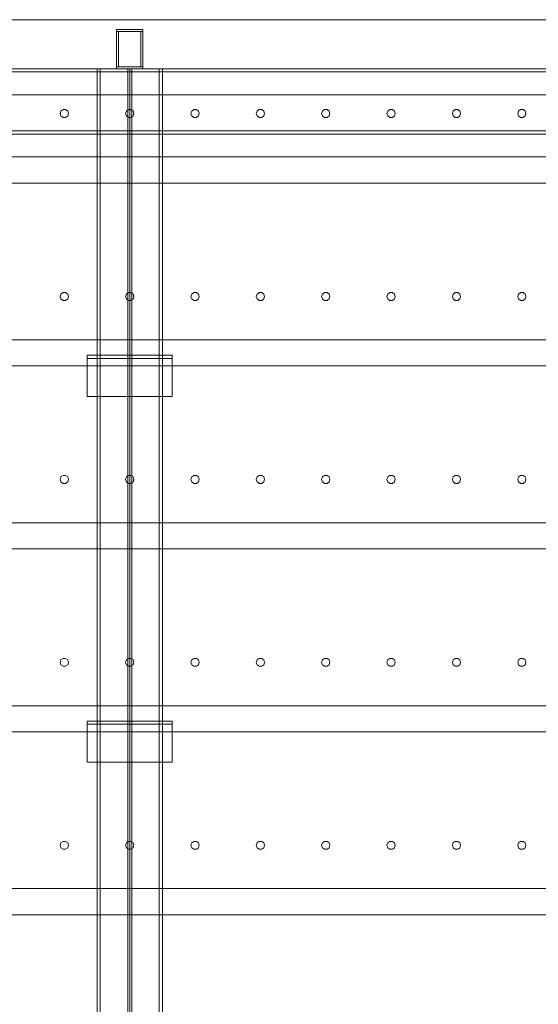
# Model space of a CAD drawing. Header units: millimetres. Extents: x -2233 to 65662, y -50530 to 6847.
# Tile 729 of 802: x 52293 to 53086, y 1493 to 3000. Entities that reach past the tile are written whole.
import ezdxf

# ---------------------------------------------------------------- set-up
doc = ezdxf.new("R2010")
doc.units = ezdxf.units.MM
doc.layers.add('lateral_secador', color=7, linetype='Continuous', lineweight=0)

msp = doc.modelspace()

# ---------------------------------------------------------------- linework, layer by layer
at = {"layer": 'lateral_secador'}
for p, q in [((52211.134, 3000), (53211.134, 3000)), ((52441.134, 2985), (52481.134, 2985)), ((52441.134, 2985), (52441.134, 2982)), ((52481.134, 2982), (52481.134, 2985)), ((52441.134, 2982), (52481.134, 2982)), ((52441.134, 2982), (52444.134, 2982)), ((52441.134, 2982), (52441.134, 2928)), ((52444.134, 2928), (52444.134, 2982)), ((52478.134, 2982), (52481.134, 2982)), ((52478.134, 2982), (52478.134, 2928)), ((52481.134, 2928), (52481.134, 2982)), ((40461.134, 2925), (60461.134, 2925)), ((51461.134, 2925), (52461.134, 2925)), ((52211.134, 2925), (53211.134, 2925)), ((52411.134, 2925), (52511.134, 2925)), ((52411.134, 2925), (52411.134, 20)), ((52411.134, 2925), (52416.134, 2925)), ((52416.134, 20), (52416.134, 2925)), ((52441.134, 2928), (52481.134, 2928)), ((52441.134, 2928), (52441.134, 2925)), ((52441.134, 2928), (52444.134, 2928)), ((52441.134, 2925), (52481.134, 2925)), ((52458.134, 2925), (52464.134, 2925)), ((52458.134, 2925), (52458.134, 60)), ((52461.134, 0), (52461.134, 2925)), ((52461.134, 2925), (53461.134, 2925)), ((52464.134, 60), (52464.134, 2925)), ((52478.134, 2928), (52481.134, 2928)), ((52481.134, 2925), (52481.134, 2928)), ((52506.134, 2925), (52511.134, 2925)), ((52506.134, 2925), (52506.134, 20)), ((52511.134, 20), (52511.134, 2925)), ((40461.134, 2920), (60461.134, 2920)), ((40461.134, 2885), (60461.134, 2885)), ((52355.997, 2860.082), (52354.784, 2856.35)), ((52354.784, 2856.35), (52355.997, 2852.618)), ((52359.172, 2862.389), (52355.997, 2860.082)), ((52355.997, 2852.618), (52359.172, 2850.311)), ((52363.096, 2862.389), (52359.172, 2862.389)), ((52359.172, 2850.311), (52363.096, 2850.311)), ((52366.271, 2860.082), (52363.096, 2862.389)), ((52363.096, 2850.311), (52366.271, 2852.618)), ((52367.484, 2856.35), (52366.271, 2860.082)), ((52366.271, 2852.618), (52367.484, 2856.35)), ((52455.997, 2860.082), (52454.784, 2856.35)), ((52454.784, 2856.35), (52455.997, 2852.618)), ((52459.172, 2862.389), (52455.997, 2860.082)), ((52455.997, 2852.618), (52459.172, 2850.311)), ((52463.096, 2862.389), (52459.172, 2862.389)), ((52459.172, 2850.311), (52463.096, 2850.311)), ((52466.271, 2860.082), (52463.096, 2862.389)), ((52463.096, 2850.311), (52466.271, 2852.618)), ((52467.484, 2856.35), (52466.271, 2860.082)), ((52466.271, 2852.618), (52467.484, 2856.35)), ((52555.997, 2860.082), (52554.784, 2856.35)), ((52554.784, 2856.35), (52555.997, 2852.618)), ((52559.172, 2862.389), (52555.997, 2860.082)), ((52555.997, 2852.618), (52559.172, 2850.311)), ((52563.096, 2862.389), (52559.172, 2862.389)), ((52559.172, 2850.311), (52563.096, 2850.311)), ((52566.271, 2860.082), (52563.096, 2862.389)), ((52563.096, 2850.311), (52566.271, 2852.618)), ((52567.484, 2856.35), (52566.271, 2860.082)), ((52566.271, 2852.618), (52567.484, 2856.35)), ((52655.997, 2860.082), (52654.784, 2856.35)), ((52654.784, 2856.35), (52655.997, 2852.618)), ((52659.172, 2862.389), (52655.997, 2860.082)), ((52655.997, 2852.618), (52659.172, 2850.311)), ((52663.096, 2862.389), (52659.172, 2862.389)), ((52659.172, 2850.311), (52663.096, 2850.311)), ((52666.271, 2860.082), (52663.096, 2862.389)), ((52663.096, 2850.311), (52666.271, 2852.618)), ((52667.484, 2856.35), (52666.271, 2860.082)), ((52666.271, 2852.618), (52667.484, 2856.35)), ((52755.997, 2860.082), (52754.784, 2856.35)), ((52754.784, 2856.35), (52755.997, 2852.618)), ((52759.172, 2862.389), (52755.997, 2860.082)), ((52755.997, 2852.618), (52759.172, 2850.311)), ((52763.096, 2862.389), (52759.172, 2862.389)), ((52759.172, 2850.311), (52763.096, 2850.311)), ((52766.271, 2860.082), (52763.096, 2862.389)), ((52763.096, 2850.311), (52766.271, 2852.618)), ((52767.484, 2856.35), (52766.271, 2860.082)), ((52766.271, 2852.618), (52767.484, 2856.35)), ((52855.997, 2860.082), (52854.784, 2856.35)), ((52854.784, 2856.35), (52855.997, 2852.618)), ((52859.172, 2862.389), (52855.997, 2860.082)), ((52855.997, 2852.618), (52859.172, 2850.311)), ((52863.096, 2862.389), (52859.172, 2862.389)), ((52859.172, 2850.311), (52863.096, 2850.311)), ((52866.271, 2860.082), (52863.096, 2862.389)), ((52863.096, 2850.311), (52866.271, 2852.618)), ((52867.484, 2856.35), (52866.271, 2860.082)), ((52866.271, 2852.618), (52867.484, 2856.35)), ((52955.997, 2860.082), (52954.784, 2856.35)), ((52954.784, 2856.35), (52955.997, 2852.618)), ((52959.172, 2862.389), (52955.997, 2860.082)), ((52955.997, 2852.618), (52959.172, 2850.311)), ((52963.096, 2862.389), (52959.172, 2862.389)), ((52959.172, 2850.311), (52963.096, 2850.311)), ((52966.271, 2860.082), (52963.096, 2862.389)), ((52963.096, 2850.311), (52966.271, 2852.618)), ((52967.484, 2856.35), (52966.271, 2860.082)), ((52966.271, 2852.618), (52967.484, 2856.35)), ((53055.997, 2860.082), (53054.784, 2856.35)), ((53054.784, 2856.35), (53055.997, 2852.618)), ((53059.172, 2862.389), (53055.997, 2860.082)), ((53055.997, 2852.618), (53059.172, 2850.311)), ((53063.096, 2862.389), (53059.172, 2862.389)), ((53059.172, 2850.311), (53063.096, 2850.311)), ((53066.271, 2860.082), (53063.096, 2862.389)), ((53063.096, 2850.311), (53066.271, 2852.618)), ((53067.484, 2856.35), (53066.271, 2860.082)), ((53066.271, 2852.618), (53067.484, 2856.35)), ((40461.134, 2830), (60461.134, 2830)), ((40461.134, 2825), (60461.134, 2825)), ((40811.134, 2790), (60111.134, 2790)), ((40811.134, 2750), (60111.134, 2750)), ((52355.997, 2580.082), (52354.784, 2576.35)), ((52359.172, 2582.389), (52355.997, 2580.082)), ((52363.096, 2582.389), (52359.172, 2582.389)), ((52366.271, 2580.082), (52363.096, 2582.389)), ((52367.484, 2576.35), (52366.271, 2580.082)), ((52455.997, 2580.082), (52454.784, 2576.35)), ((52459.172, 2582.389), (52455.997, 2580.082)), ((52463.096, 2582.389), (52459.172, 2582.389)), ((52466.271, 2580.082), (52463.096, 2582.389)), ((52467.484, 2576.35), (52466.271, 2580.082)), ((52555.997, 2580.082), (52554.784, 2576.35)), ((52559.172, 2582.389), (52555.997, 2580.082)), ((52563.096, 2582.389), (52559.172, 2582.389)), ((52566.271, 2580.082), (52563.096, 2582.389)), ((52567.484, 2576.35), (52566.271, 2580.082)), ((52655.997, 2580.082), (52654.784, 2576.35)), ((52659.172, 2582.389), (52655.997, 2580.082)), ((52663.096, 2582.389), (52659.172, 2582.389)), ((52666.271, 2580.082), (52663.096, 2582.389)), ((52667.484, 2576.35), (52666.271, 2580.082)), ((52755.997, 2580.082), (52754.784, 2576.35)), ((52759.172, 2582.389), (52755.997, 2580.082)), ((52763.096, 2582.389), (52759.172, 2582.389)), ((52766.271, 2580.082), (52763.096, 2582.389)), ((52767.484, 2576.35), (52766.271, 2580.082)), ((52855.997, 2580.082), (52854.784, 2576.35)), ((52859.172, 2582.389), (52855.997, 2580.082)), ((52863.096, 2582.389), (52859.172, 2582.389)), ((52866.271, 2580.082), (52863.096, 2582.389)), ((52867.484, 2576.35), (52866.271, 2580.082)), ((52955.997, 2580.082), (52954.784, 2576.35)), ((52959.172, 2582.389), (52955.997, 2580.082)), ((52963.096, 2582.389), (52959.172, 2582.389)), ((52966.271, 2580.082), (52963.096, 2582.389)), ((52967.484, 2576.35), (52966.271, 2580.082)), ((53055.997, 2580.082), (53054.784, 2576.35)), ((53059.172, 2582.389), (53055.997, 2580.082)), ((53063.096, 2582.389), (53059.172, 2582.389)), ((53066.271, 2580.082), (53063.096, 2582.389)), ((53067.484, 2576.35), (53066.271, 2580.082)), ((52354.784, 2576.35), (52355.997, 2572.618)), ((52355.997, 2572.618), (52359.172, 2570.311)), ((52359.172, 2570.311), (52363.096, 2570.311)), ((52363.096, 2570.311), (52366.271, 2572.618)), ((52366.271, 2572.618), (52367.484, 2576.35)), ((52454.784, 2576.35), (52455.997, 2572.618)), ((52455.997, 2572.618), (52459.172, 2570.311)), ((52459.172, 2570.311), (52463.096, 2570.311)), ((52463.096, 2570.311), (52466.271, 2572.618)), ((52466.271, 2572.618), (52467.484, 2576.35)), ((52554.784, 2576.35), (52555.997, 2572.618)), ((52555.997, 2572.618), (52559.172, 2570.311)), ((52559.172, 2570.311), (52563.096, 2570.311)), ((52563.096, 2570.311), (52566.271, 2572.618)), ((52566.271, 2572.618), (52567.484, 2576.35)), ((52654.784, 2576.35), (52655.997, 2572.618)), ((52655.997, 2572.618), (52659.172, 2570.311)), ((52659.172, 2570.311), (52663.096, 2570.311)), ((52663.096, 2570.311), (52666.271, 2572.618)), ((52666.271, 2572.618), (52667.484, 2576.35)), ((52754.784, 2576.35), (52755.997, 2572.618)), ((52755.997, 2572.618), (52759.172, 2570.311)), ((52759.172, 2570.311), (52763.096, 2570.311)), ((52763.096, 2570.311), (52766.271, 2572.618)), ((52766.271, 2572.618), (52767.484, 2576.35)), ((52854.784, 2576.35), (52855.997, 2572.618)), ((52855.997, 2572.618), (52859.172, 2570.311)), ((52859.172, 2570.311), (52863.096, 2570.311)), ((52863.096, 2570.311), (52866.271, 2572.618)), ((52866.271, 2572.618), (52867.484, 2576.35)), ((52954.784, 2576.35), (52955.997, 2572.618)), ((52955.997, 2572.618), (52959.172, 2570.311)), ((52959.172, 2570.311), (52963.096, 2570.311)), ((52963.096, 2570.311), (52966.271, 2572.618)), ((52966.271, 2572.618), (52967.484, 2576.35)), ((53054.784, 2576.35), (53055.997, 2572.618)), ((53055.997, 2572.618), (53059.172, 2570.311)), ((53059.172, 2570.311), (53063.096, 2570.311)), ((53063.096, 2570.311), (53066.271, 2572.618)), ((53066.271, 2572.618), (53067.484, 2576.35)), ((40811.134, 2510), (60111.134, 2510)), ((52396.134, 2486.5), (52526.134, 2486.5)), ((52396.134, 2486.5), (52396.134, 2423.5)), ((52396.134, 2486.5), (52396.134, 2481.5)), ((52396.134, 2481.5), (52526.134, 2481.5)), ((52526.134, 2423.5), (52526.134, 2486.5)), ((52526.134, 2481.5), (52526.134, 2486.5)), ((40811.134, 2470), (60111.134, 2470)), ((52396.134, 2423.5), (52526.134, 2423.5)), ((52355.997, 2300.082), (52354.784, 2296.35)), ((52354.784, 2296.35), (52355.997, 2292.618)), ((52359.172, 2302.389), (52355.997, 2300.082)), ((52355.997, 2292.618), (52359.172, 2290.311)), ((52363.096, 2302.389), (52359.172, 2302.389)), ((52366.271, 2300.082), (52363.096, 2302.389)), ((52363.096, 2290.311), (52366.271, 2292.618)), ((52367.484, 2296.35), (52366.271, 2300.082)), ((52366.271, 2292.618), (52367.484, 2296.35)), ((52455.997, 2300.082), (52454.784, 2296.35)), ((52454.784, 2296.35), (52455.997, 2292.618)), ((52459.172, 2302.389), (52455.997, 2300.082)), ((52455.997, 2292.618), (52459.172, 2290.311)), ((52463.096, 2302.389), (52459.172, 2302.389)), ((52466.271, 2300.082), (52463.096, 2302.389)), ((52463.096, 2290.311), (52466.271, 2292.618)), ((52467.484, 2296.35), (52466.271, 2300.082)), ((52466.271, 2292.618), (52467.484, 2296.35)), ((52555.997, 2300.082), (52554.784, 2296.35)), ((52554.784, 2296.35), (52555.997, 2292.618)), ((52559.172, 2302.389), (52555.997, 2300.082)), ((52555.997, 2292.618), (52559.172, 2290.311)), ((52563.096, 2302.389), (52559.172, 2302.389)), ((52566.271, 2300.082), (52563.096, 2302.389)), ((52563.096, 2290.311), (52566.271, 2292.618)), ((52567.484, 2296.35), (52566.271, 2300.082)), ((52566.271, 2292.618), (52567.484, 2296.35)), ((52655.997, 2300.082), (52654.784, 2296.35)), ((52654.784, 2296.35), (52655.997, 2292.618)), ((52659.172, 2302.389), (52655.997, 2300.082)), ((52655.997, 2292.618), (52659.172, 2290.311)), ((52663.096, 2302.389), (52659.172, 2302.389)), ((52666.271, 2300.082), (52663.096, 2302.389)), ((52663.096, 2290.311), (52666.271, 2292.618)), ((52667.484, 2296.35), (52666.271, 2300.082)), ((52666.271, 2292.618), (52667.484, 2296.35)), ((52755.997, 2300.082), (52754.784, 2296.35)), ((52754.784, 2296.35), (52755.997, 2292.618)), ((52759.172, 2302.389), (52755.997, 2300.082)), ((52755.997, 2292.618), (52759.172, 2290.311)), ((52763.096, 2302.389), (52759.172, 2302.389)), ((52766.271, 2300.082), (52763.096, 2302.389)), ((52763.096, 2290.311), (52766.271, 2292.618)), ((52767.484, 2296.35), (52766.271, 2300.082)), ((52766.271, 2292.618), (52767.484, 2296.35)), ((52855.997, 2300.082), (52854.784, 2296.35)), ((52854.784, 2296.35), (52855.997, 2292.618)), ((52859.172, 2302.389), (52855.997, 2300.082)), ((52855.997, 2292.618), (52859.172, 2290.311)), ((52863.096, 2302.389), (52859.172, 2302.389)), ((52866.271, 2300.082), (52863.096, 2302.389)), ((52863.096, 2290.311), (52866.271, 2292.618)), ((52867.484, 2296.35), (52866.271, 2300.082)), ((52866.271, 2292.618), (52867.484, 2296.35)), ((52955.997, 2300.082), (52954.784, 2296.35)), ((52954.784, 2296.35), (52955.997, 2292.618)), ((52959.172, 2302.389), (52955.997, 2300.082)), ((52955.997, 2292.618), (52959.172, 2290.311)), ((52963.096, 2302.389), (52959.172, 2302.389)), ((52966.271, 2300.082), (52963.096, 2302.389)), ((52963.096, 2290.311), (52966.271, 2292.618)), ((52967.484, 2296.35), (52966.271, 2300.082)), ((52966.271, 2292.618), (52967.484, 2296.35)), ((53055.997, 2300.082), (53054.784, 2296.35)), ((53054.784, 2296.35), (53055.997, 2292.618)), ((53059.172, 2302.389), (53055.997, 2300.082)), ((53055.997, 2292.618), (53059.172, 2290.311)), ((53063.096, 2302.389), (53059.172, 2302.389)), ((53066.271, 2300.082), (53063.096, 2302.389)), ((53063.096, 2290.311), (53066.271, 2292.618)), ((53067.484, 2296.35), (53066.271, 2300.082)), ((53066.271, 2292.618), (53067.484, 2296.35)), ((52359.172, 2290.311), (52363.096, 2290.311)), ((52459.172, 2290.311), (52463.096, 2290.311)), ((52559.172, 2290.311), (52563.096, 2290.311)), ((52659.172, 2290.311), (52663.096, 2290.311)), ((52759.172, 2290.311), (52763.096, 2290.311)), ((52859.172, 2290.311), (52863.096, 2290.311)), ((52959.172, 2290.311), (52963.096, 2290.311)), ((53059.172, 2290.311), (53063.096, 2290.311)), ((40811.134, 2230), (60111.134, 2230)), ((40811.134, 2190), (60111.134, 2190)), ((52355.997, 2020.082), (52354.784, 2016.35)), ((52359.172, 2022.389), (52355.997, 2020.082)), ((52363.096, 2022.389), (52359.172, 2022.389)), ((52366.271, 2020.082), (52363.096, 2022.389)), ((52367.484, 2016.35), (52366.271, 2020.082)), ((52455.997, 2020.082), (52454.784, 2016.35)), ((52459.172, 2022.389), (52455.997, 2020.082)), ((52463.096, 2022.389), (52459.172, 2022.389)), ((52466.271, 2020.082), (52463.096, 2022.389)), ((52467.484, 2016.35), (52466.271, 2020.082)), ((52555.997, 2020.082), (52554.784, 2016.35)), ((52559.172, 2022.389), (52555.997, 2020.082)), ((52563.096, 2022.389), (52559.172, 2022.389)), ((52566.271, 2020.082), (52563.096, 2022.389)), ((52567.484, 2016.35), (52566.271, 2020.082)), ((52655.997, 2020.082), (52654.784, 2016.35)), ((52659.172, 2022.389), (52655.997, 2020.082)), ((52663.096, 2022.389), (52659.172, 2022.389)), ((52666.271, 2020.082), (52663.096, 2022.389)), ((52667.484, 2016.35), (52666.271, 2020.082)), ((52755.997, 2020.082), (52754.784, 2016.35)), ((52759.172, 2022.389), (52755.997, 2020.082)), ((52763.096, 2022.389), (52759.172, 2022.389)), ((52766.271, 2020.082), (52763.096, 2022.389)), ((52767.484, 2016.35), (52766.271, 2020.082)), ((52855.997, 2020.082), (52854.784, 2016.35)), ((52859.172, 2022.389), (52855.997, 2020.082)), ((52863.096, 2022.389), (52859.172, 2022.389)), ((52866.271, 2020.082), (52863.096, 2022.389)), ((52867.484, 2016.35), (52866.271, 2020.082)), ((52955.997, 2020.082), (52954.784, 2016.35)), ((52959.172, 2022.389), (52955.997, 2020.082)), ((52963.096, 2022.389), (52959.172, 2022.389)), ((52966.271, 2020.082), (52963.096, 2022.389)), ((52967.484, 2016.35), (52966.271, 2020.082)), ((53055.997, 2020.082), (53054.784, 2016.35)), ((53059.172, 2022.389), (53055.997, 2020.082)), ((53063.096, 2022.389), (53059.172, 2022.389)), ((53066.271, 2020.082), (53063.096, 2022.389)), ((53067.484, 2016.35), (53066.271, 2020.082)), ((52354.784, 2016.35), (52355.997, 2012.618)), ((52355.997, 2012.618), (52359.172, 2010.311)), ((52359.172, 2010.311), (52363.096, 2010.311)), ((52363.096, 2010.311), (52366.271, 2012.618)), ((52366.271, 2012.618), (52367.484, 2016.35)), ((52454.784, 2016.35), (52455.997, 2012.618)), ((52455.997, 2012.618), (52459.172, 2010.311)), ((52459.172, 2010.311), (52463.096, 2010.311)), ((52463.096, 2010.311), (52466.271, 2012.618)), ((52466.271, 2012.618), (52467.484, 2016.35)), ((52554.784, 2016.35), (52555.997, 2012.618)), ((52555.997, 2012.618), (52559.172, 2010.311)), ((52559.172, 2010.311), (52563.096, 2010.311)), ((52563.096, 2010.311), (52566.271, 2012.618)), ((52566.271, 2012.618), (52567.484, 2016.35)), ((52654.784, 2016.35), (52655.997, 2012.618)), ((52655.997, 2012.618), (52659.172, 2010.311)), ((52659.172, 2010.311), (52663.096, 2010.311)), ((52663.096, 2010.311), (52666.271, 2012.618)), ((52666.271, 2012.618), (52667.484, 2016.35)), ((52754.784, 2016.35), (52755.997, 2012.618)), ((52755.997, 2012.618), (52759.172, 2010.311)), ((52759.172, 2010.311), (52763.096, 2010.311)), ((52763.096, 2010.311), (52766.271, 2012.618)), ((52766.271, 2012.618), (52767.484, 2016.35)), ((52854.784, 2016.35), (52855.997, 2012.618)), ((52855.997, 2012.618), (52859.172, 2010.311)), ((52859.172, 2010.311), (52863.096, 2010.311)), ((52863.096, 2010.311), (52866.271, 2012.618)), ((52866.271, 2012.618), (52867.484, 2016.35)), ((52954.784, 2016.35), (52955.997, 2012.618)), ((52955.997, 2012.618), (52959.172, 2010.311)), ((52959.172, 2010.311), (52963.096, 2010.311)), ((52963.096, 2010.311), (52966.271, 2012.618)), ((52966.271, 2012.618), (52967.484, 2016.35)), ((53054.784, 2016.35), (53055.997, 2012.618)), ((53055.997, 2012.618), (53059.172, 2010.311)), ((53059.172, 2010.311), (53063.096, 2010.311)), ((53063.096, 2010.311), (53066.271, 2012.618)), ((53066.271, 2012.618), (53067.484, 2016.35)), ((40811.134, 1950), (60111.134, 1950)), ((52396.134, 1926.5), (52526.134, 1926.5)), ((52396.134, 1926.5), (52396.134, 1863.5)), ((52396.134, 1926.5), (52396.134, 1921.5)), ((52396.134, 1921.5), (52526.134, 1921.5)), ((52526.134, 1863.5), (52526.134, 1926.5)), ((52526.134, 1921.5), (52526.134, 1926.5)), ((40811.134, 1910), (60111.134, 1910)), ((52396.134, 1863.5), (52526.134, 1863.5)), ((52355.997, 1740.082), (52354.784, 1736.35)), ((52354.784, 1736.35), (52355.997, 1732.618)), ((52359.172, 1742.389), (52355.997, 1740.082)), ((52363.096, 1742.389), (52359.172, 1742.389)), ((52366.271, 1740.082), (52363.096, 1742.389)), ((52367.484, 1736.35), (52366.271, 1740.082)), ((52366.271, 1732.618), (52367.484, 1736.35)), ((52455.997, 1740.082), (52454.784, 1736.35)), ((52454.784, 1736.35), (52455.997, 1732.618)), ((52459.172, 1742.389), (52455.997, 1740.082)), ((52463.096, 1742.389), (52459.172, 1742.389)), ((52466.271, 1740.082), (52463.096, 1742.389)), ((52467.484, 1736.35), (52466.271, 1740.082)), ((52466.271, 1732.618), (52467.484, 1736.35)), ((52555.997, 1740.082), (52554.784, 1736.35)), ((52554.784, 1736.35), (52555.997, 1732.618)), ((52559.172, 1742.389), (52555.997, 1740.082)), ((52563.096, 1742.389), (52559.172, 1742.389)), ((52566.271, 1740.082), (52563.096, 1742.389)), ((52567.484, 1736.35), (52566.271, 1740.082)), ((52566.271, 1732.618), (52567.484, 1736.35)), ((52655.997, 1740.082), (52654.784, 1736.35)), ((52654.784, 1736.35), (52655.997, 1732.618)), ((52659.172, 1742.389), (52655.997, 1740.082)), ((52663.096, 1742.389), (52659.172, 1742.389)), ((52666.271, 1740.082), (52663.096, 1742.389)), ((52667.484, 1736.35), (52666.271, 1740.082)), ((52666.271, 1732.618), (52667.484, 1736.35)), ((52755.997, 1740.082), (52754.784, 1736.35)), ((52754.784, 1736.35), (52755.997, 1732.618)), ((52759.172, 1742.389), (52755.997, 1740.082)), ((52763.096, 1742.389), (52759.172, 1742.389)), ((52766.271, 1740.082), (52763.096, 1742.389)), ((52767.484, 1736.35), (52766.271, 1740.082)), ((52766.271, 1732.618), (52767.484, 1736.35)), ((52855.997, 1740.082), (52854.784, 1736.35)), ((52854.784, 1736.35), (52855.997, 1732.618)), ((52859.172, 1742.389), (52855.997, 1740.082)), ((52863.096, 1742.389), (52859.172, 1742.389)), ((52866.271, 1740.082), (52863.096, 1742.389)), ((52867.484, 1736.35), (52866.271, 1740.082)), ((52866.271, 1732.618), (52867.484, 1736.35)), ((52955.997, 1740.082), (52954.784, 1736.35)), ((52954.784, 1736.35), (52955.997, 1732.618)), ((52959.172, 1742.389), (52955.997, 1740.082)), ((52963.096, 1742.389), (52959.172, 1742.389)), ((52966.271, 1740.082), (52963.096, 1742.389)), ((52967.484, 1736.35), (52966.271, 1740.082)), ((52966.271, 1732.618), (52967.484, 1736.35)), ((53055.997, 1740.082), (53054.784, 1736.35)), ((53054.784, 1736.35), (53055.997, 1732.618)), ((53059.172, 1742.389), (53055.997, 1740.082)), ((53063.096, 1742.389), (53059.172, 1742.389)), ((53066.271, 1740.082), (53063.096, 1742.389)), ((53067.484, 1736.35), (53066.271, 1740.082)), ((53066.271, 1732.618), (53067.484, 1736.35)), ((52355.997, 1732.618), (52359.172, 1730.311)), ((52359.172, 1730.311), (52363.096, 1730.311)), ((52363.096, 1730.311), (52366.271, 1732.618)), ((52455.997, 1732.618), (52459.172, 1730.311)), ((52459.172, 1730.311), (52463.096, 1730.311)), ((52463.096, 1730.311), (52466.271, 1732.618)), ((52555.997, 1732.618), (52559.172, 1730.311)), ((52559.172, 1730.311), (52563.096, 1730.311)), ((52563.096, 1730.311), (52566.271, 1732.618)), ((52655.997, 1732.618), (52659.172, 1730.311)), ((52659.172, 1730.311), (52663.096, 1730.311)), ((52663.096, 1730.311), (52666.271, 1732.618)), ((52755.997, 1732.618), (52759.172, 1730.311)), ((52759.172, 1730.311), (52763.096, 1730.311)), ((52763.096, 1730.311), (52766.271, 1732.618)), ((52855.997, 1732.618), (52859.172, 1730.311)), ((52859.172, 1730.311), (52863.096, 1730.311)), ((52863.096, 1730.311), (52866.271, 1732.618)), ((52955.997, 1732.618), (52959.172, 1730.311)), ((52959.172, 1730.311), (52963.096, 1730.311)), ((52963.096, 1730.311), (52966.271, 1732.618)), ((53055.997, 1732.618), (53059.172, 1730.311)), ((53059.172, 1730.311), (53063.096, 1730.311)), ((53063.096, 1730.311), (53066.271, 1732.618)), ((40811.134, 1670), (60111.134, 1670)), ((40811.134, 1630), (60111.134, 1630))]:
    msp.add_line(p, q, dxfattribs=at)

doc.saveas('drawing.dxf')
